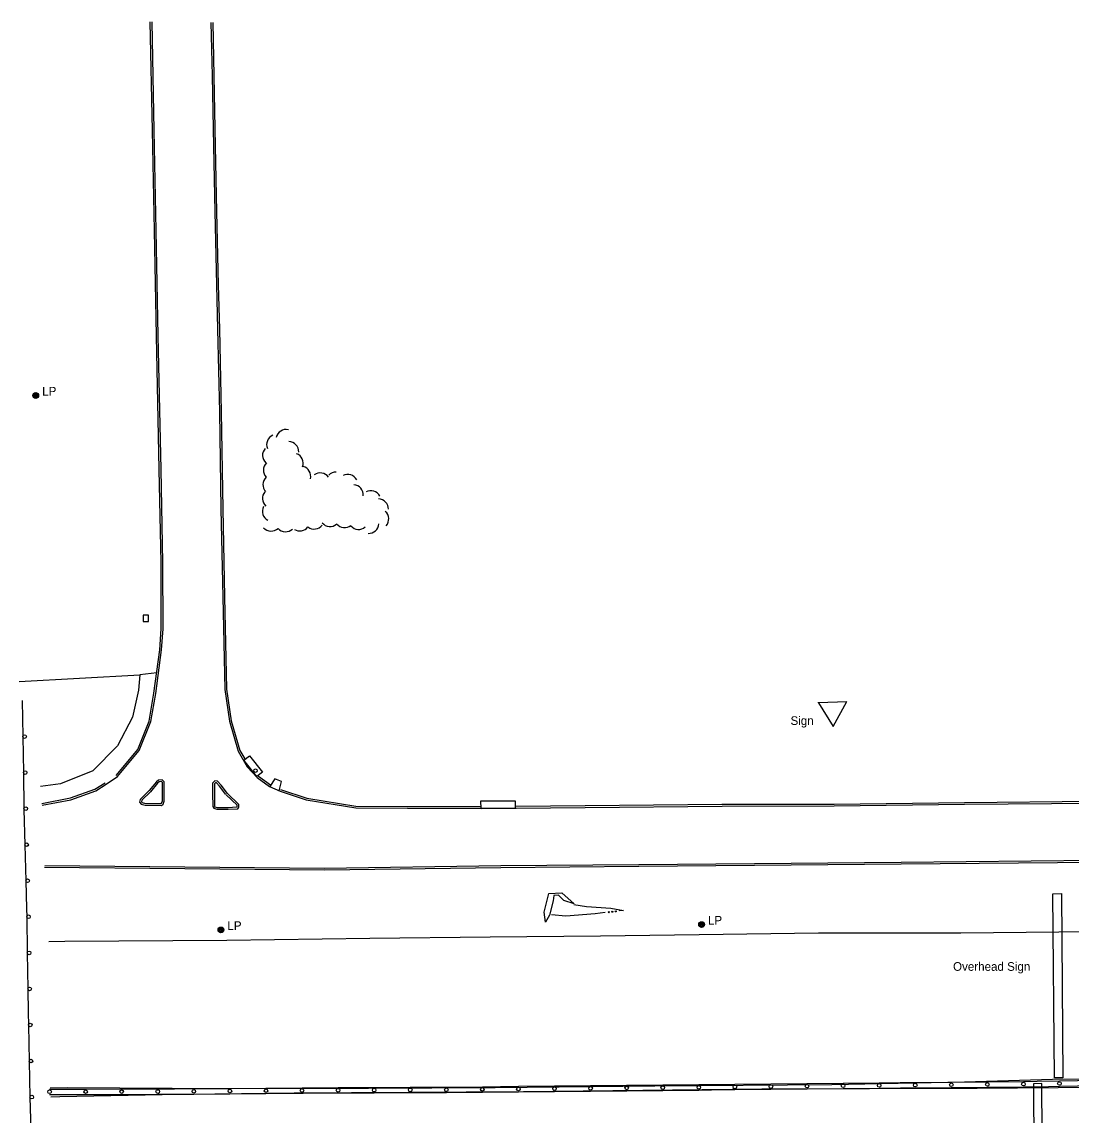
# Model space of a CAD drawing. Extents: x 2402803 to 2427059, y 6985292 to 6997652.
# Drawn here: x 2408135 to 2408717, y 6991323 to 6991929 of the extents above; entities that cross this region are included whole.
import ezdxf

# ---------------------------------------------------------------- set-up
doc = ezdxf.new("R2010")
doc.units = 0
for name, color, linetype in [('p_drainage conc drain', 7, 'Continuous'), ('p_drainage riprap', 7, 'Continuous'), ('p_drainage water', 7, 'Continuous'), ('p_dtm sidewalk', 7, 'Continuous'), ('p_road - paved curb', 7, 'Continuous'), ('p_road bridge end', 7, 'Continuous'), ('p_road conc barrier', 7, 'Continuous'), ('p_road guard rails', 7, 'Continuous'), ('p_structure general', 7, 'Continuous'), ('p_utility manhole', 7, 'Continuous'), ('p_veg woods', 7, 'Continuous')]:
    doc.layers.add(name, color=color, linetype=linetype)

msp = doc.modelspace()

# ---------------------------------------------------------------- linework, layer by layer
at = {"layer": 'p_drainage conc drain'}
msp.add_lwpolyline([(2408429.89, 6991441.38), (2408427.85, 6991433.44), (2408425.68, 6991429.67), (2408425.05, 6991435.11), (2408427.55, 6991445.41), (2408434.84, 6991445.84), (2408441.58, 6991439.67), (2408435.91, 6991441.56)], dxfattribs=at)
at = {"layer": 'p_drainage riprap'}
msp.add_lwpolyline([(2408200.78, 6991566.54), (2408133.88, 6991562.88)], dxfattribs=at)
at = {"layer": 'p_drainage water'}
for points in [[(2408458.69, 6991434.87), (2408453.31, 6991434.2), (2408437, 6991432.98), (2408428.98, 6991433.68)], [(2408441.43, 6991439.45), (2408448.49, 6991438.37), (2408461.92, 6991437.45), (2408468.9, 6991436.13), (2408466.62, 6991435.85)]]:
    msp.add_lwpolyline(points, dxfattribs=at)
for centre in [(2408460.83, 6991435.13), (2408462.73, 6991435.37), (2408464.64, 6991435.6)]:
    msp.add_circle(centre, 0.3, dxfattribs=at)
at = {"layer": 'p_dtm sidewalk'}
for points in [[(2408210.15, 6991567.93), (2408200.79, 6991566.7), (2408200.01, 6991558.25), (2408196.81, 6991543.25), (2408188.46, 6991527.33), (2408174.81, 6991513.43), (2408156.79, 6991506.37), (2408145.77, 6991504.77)], [(2408278.11, 6991502.44), (2408279.38, 6991507.57), (2408275.66, 6991509.02), (2408272.79, 6991504.83)]]:
    msp.add_lwpolyline(points, dxfattribs=at)
at = {"layer": 'p_road - paved curb'}
for points in [[(2408187.68, 6991510.95), (2408199.59, 6991525.3), (2408205.92, 6991541.1), (2408208.63, 6991556.63), (2408211.85, 6991580.64), (2408212.7, 6991592.24), (2408212.57, 6991629), (2408211.53, 6991680.61), (2408210.01, 6991754.68), (2408208.9, 6991813.05), (2408207.81, 6991868.58), (2408206.55, 6991928.8)], [(2408188.45, 6991510.31), (2408200.46, 6991524.78), (2408206.89, 6991540.83), (2408209.62, 6991556.48), (2408212.85, 6991580.54), (2408213.7, 6991592.21), (2408213.57, 6991629.01), (2408212.53, 6991680.63), (2408211.01, 6991754.7), (2408209.9, 6991813.07), (2408208.81, 6991868.6), (2408207.55, 6991928.82)], [(2408240.2, 6991928.43), (2408240.87, 6991898.82), (2408241.56, 6991859.89), (2408242.37, 6991823.49), (2408243.28, 6991783.07), (2408243.92, 6991758.34), (2408244.97, 6991712.52), (2408245.77, 6991658.53), (2408246.74, 6991609.92), (2408247.88, 6991558.63), (2408250.42, 6991540.98), (2408255.39, 6991524.45), (2408260.38, 6991515.75), (2408265.84, 6991509.86), (2408272.63, 6991504.9)], [(2408241.2, 6991928.45), (2408241.87, 6991898.84), (2408242.56, 6991859.91), (2408243.37, 6991823.51), (2408244.28, 6991783.09), (2408244.92, 6991758.36), (2408245.97, 6991712.54), (2408246.77, 6991658.55), (2408247.74, 6991609.94), (2408248.88, 6991558.71), (2408251.4, 6991541.2), (2408256.31, 6991524.85), (2408258.99, 6991520.18)], [(2408146.42, 6991495.43), (2408162.33, 6991498.47), (2408175.9, 6991503.38), (2408181.65, 6991506.9)], [(2408182.17, 6991506.05), (2408188.45, 6991510.31)], [(2408214.33, 6991500.76), (2408214.36, 6991507.44), (2408213.2, 6991508.55), (2408211.11, 6991508.4), (2408209.94, 6991507.4), (2408205.95, 6991502.52)], [(2408213.33, 6991500.76), (2408213.36, 6991507.01), (2408212.83, 6991507.52), (2408211.51, 6991507.43), (2408210.66, 6991506.7), (2408206.72, 6991501.89)], [(2408249.33, 6991500.9), (2408245.81, 6991505.6), (2408243.82, 6991507.83), (2408242.37, 6991507.93), (2408241.12, 6991506.71), (2408241.16, 6991500.95)], [(2408248.53, 6991500.3), (2408245.04, 6991504.97), (2408243.34, 6991506.86), (2408242.75, 6991506.9), (2408242.12, 6991506.29), (2408242.16, 6991500.96)], [(2408266.44, 6991510.69), (2408266.51, 6991510.61), (2408273.22, 6991505.71)], [(2408146.7, 6991494.46), (2408162.6, 6991497.5), (2408176.34, 6991502.47), (2408182.17, 6991506.05)], [(2408205.95, 6991502.52), (2408201.06, 6991497.69), (2408200.58, 6991496.13), (2408201.58, 6991494.99), (2408203.79, 6991494.39), (2408212.82, 6991494.34), (2408213.65, 6991495.02), (2408214.33, 6991496.77), (2408214.33, 6991500.76)], [(2408206.65, 6991501.81), (2408201.94, 6991497.16), (2408201.7, 6991496.37), (2408202.13, 6991495.88), (2408203.93, 6991495.39), (2408212.47, 6991495.34), (2408212.81, 6991495.63), (2408213.33, 6991496.96), (2408213.33, 6991500.76)], [(2408241.16, 6991500.95), (2408241.24, 6991493.77), (2408241.73, 6991492.75), (2408243.44, 6991492.26), (2408249.69, 6991492.17), (2408255.08, 6991492.5), (2408255.74, 6991493.36), (2408255.7, 6991494.84), (2408249.33, 6991500.9)], [(2408242.16, 6991500.96), (2408242.24, 6991494), (2408242.44, 6991493.59), (2408243.59, 6991493.26), (2408249.67, 6991493.17), (2408254.56, 6991493.47), (2408254.73, 6991493.69), (2408254.71, 6991494.4), (2408248.64, 6991500.18)], [(2408272.63, 6991504.9), (2408278.52, 6991502.26)], [(2408278.52, 6991502.26), (2408293.06, 6991497.39), (2408320.48, 6991492.99), (2408349.13, 6991492.77), (2408390.2, 6991492.69), (2408447.71, 6991493.26), (2408523.56, 6991493.99), (2408585.74, 6991494.08), (2408658, 6991495.03), (2408730.37, 6991495.6)], [(2408278.84, 6991503.21), (2408293.3, 6991498.36), (2408320.56, 6991493.99), (2408349.13, 6991493.77), (2408389.59, 6991493.69)], [(2408409.26, 6991493.88), (2408447.7, 6991494.26), (2408523.55, 6991494.99), (2408585.73, 6991495.08), (2408657.99, 6991496.03), (2408730.36, 6991496.6)], [(2408731.11, 6991462.71), (2408622.88, 6991461.72), (2408541.64, 6991461.01), (2408477.45, 6991460.39), (2408400.94, 6991459.75), (2408303.18, 6991458.37), (2408225.77, 6991459.09), (2408147.87, 6991459.9)], [(2408731.1, 6991463.71), (2408622.87, 6991462.72), (2408541.63, 6991462.01), (2408477.44, 6991461.39), (2408400.93, 6991460.75), (2408303.18, 6991459.37), (2408225.78, 6991460.09), (2408148.18, 6991460.9)], [(2408150.27, 6991418.96), (2408159.18, 6991418.98), (2408249.07, 6991419.68), (2408328.23, 6991420.65), (2408395.02, 6991421.51), (2408456.19, 6991422.1), (2408510.99, 6991422.71), (2408577.05, 6991423.72), (2408656.02, 6991423.69), (2408728.35, 6991424.5)], [(2408151.1, 6991337.82), (2408160.84, 6991337.99), (2408247.53, 6991337.27), (2408327.64, 6991337.46), (2408397.84, 6991337.88), (2408486.41, 6991338.88), (2408584.52, 6991339.64), (2408658.07, 6991340.97), (2408706.88, 6991342.54), (2408730.7, 6991342.76)], [(2408151.37, 6991332.8), (2408156.4, 6991332.84), (2408213.22, 6991334.1), (2408286.33, 6991335), (2408413.56, 6991335.77), (2408545.69, 6991337.26), (2408664.97, 6991337.52), (2408732.38, 6991338.13)]]:
    msp.add_lwpolyline(points, dxfattribs=at)
at = {"layer": 'p_road bridge end'}
for points in [[(2408202.7, 6991596.32), (2408205.61, 6991596.34), (2408205.6, 6991599.89), (2408202.69, 6991599.87)], [(2408265.58, 6991510.29), (2408258.42, 6991519.39), (2408261.61, 6991521.9), (2408268.77, 6991512.8)], [(2408408.86, 6991492.71), (2408389.94, 6991492.64), (2408389.93, 6991496.8), (2408408.84, 6991496.85)]]:
    msp.add_lwpolyline(points, close=True, dxfattribs=at)
msp.add_lwpolyline([(2408435.91, 6991441.56), (2408432.94, 6991444.59), (2408430.29, 6991444.31), (2408429.89, 6991441.38)], dxfattribs=at)
at = {"layer": 'p_road conc barrier'}
for p, q in [((2408150.74, 6991337.04), (2408170.74, 6991337.08)), ((2408170.74, 6991337.08), (2408190.74, 6991337.12)), ((2408190.74, 6991337.12), (2408210.74, 6991337.15)), ((2408230.71, 6991337.27), (2408250.71, 6991337.45)), ((2408250.71, 6991337.45), (2408270.71, 6991337.63)), ((2408270.71, 6991337.63), (2408290.7, 6991337.81)), ((2408310.72, 6991337.9), (2408330.71, 6991337.99)), ((2408330.71, 6991337.99), (2408350.71, 6991338.07)), ((2408370.7, 6991338.17), (2408390.69, 6991338.37)), ((2408390.69, 6991338.37), (2408410.69, 6991338.57)), ((2408410.69, 6991338.57), (2408430.69, 6991338.77)), ((2408450.69, 6991338.97), (2408470.69, 6991339.15)), ((2408470.69, 6991339.15), (2408490.69, 6991339.34)), ((2408490.69, 6991339.34), (2408510.69, 6991339.52)), ((2408490.71, 6991336.34), (2408510.71, 6991336.52)), ((2408530.68, 6991339.73), (2408550.68, 6991339.94)), ((2408530.71, 6991336.73), (2408550.71, 6991336.94)), ((2408550.68, 6991339.94), (2408570.67, 6991340.15)), ((2408550.71, 6991336.94), (2408570.71, 6991337.15)), ((2408570.67, 6991340.15), (2408590.67, 6991340.36)), ((2408570.71, 6991337.15), (2408590.7, 6991337.36)), ((2408590.67, 6991340.36), (2408610.67, 6991340.57)), ((2408590.7, 6991337.36), (2408610.7, 6991337.57)), ((2408630.67, 6991340.76), (2408650.67, 6991340.94)), ((2408630.7, 6991337.76), (2408650.7, 6991337.94)), ((2408650.67, 6991340.94), (2408670.67, 6991341.12)), ((2408650.7, 6991337.94), (2408670.7, 6991338.12)), ((2408670.67, 6991341.12), (2408690.67, 6991341.3)), ((2408670.7, 6991338.12), (2408690.7, 6991338.3)), ((2408710.62, 6991341.63), (2408730.6, 6991342.04)), ((2408710.68, 6991338.63), (2408730.66, 6991339.04)), ((2408150.74, 6991334.04), (2408170.74, 6991334.08)), ((2408170.74, 6991334.08), (2408190.74, 6991334.12)), ((2408190.74, 6991334.12), (2408210.74, 6991334.15)), ((2408230.74, 6991334.27), (2408250.74, 6991334.45)), ((2408250.74, 6991334.45), (2408270.73, 6991334.63)), ((2408270.73, 6991334.63), (2408290.73, 6991334.81)), ((2408310.73, 6991334.9), (2408330.73, 6991334.99)), ((2408330.73, 6991334.99), (2408350.73, 6991335.07)), ((2408370.73, 6991335.17), (2408390.72, 6991335.37)), ((2408390.72, 6991335.37), (2408410.72, 6991335.57)), ((2408410.72, 6991335.57), (2408430.72, 6991335.77)), ((2408450.72, 6991335.97), (2408470.72, 6991336.15)), ((2408470.72, 6991336.15), (2408490.71, 6991336.34))]:
    msp.add_line(p, q, dxfattribs=at)
for points in [[(2408210.74, 6991337.15), (2408219.93, 6991337.17), (2408230.71, 6991337.27)], [(2408290.7, 6991337.81), (2408291.36, 6991337.82), (2408310.72, 6991337.9)], [(2408350.71, 6991338.07), (2408368.47, 6991338.15), (2408370.7, 6991338.17)], [(2408430.69, 6991338.77), (2408445.39, 6991338.92), (2408450.69, 6991338.97)], [(2408510.69, 6991339.52), (2408517.78, 6991339.59), (2408530.68, 6991339.73)], [(2408510.71, 6991336.52), (2408517.81, 6991336.59), (2408530.71, 6991336.73)], [(2408610.67, 6991340.57), (2408622.42, 6991340.69), (2408630.67, 6991340.76)], [(2408610.7, 6991337.57), (2408622.45, 6991337.69), (2408630.7, 6991337.76)], [(2408690.67, 6991341.3), (2408698.36, 6991341.37), (2408710.62, 6991341.63)], [(2408690.7, 6991338.3), (2408698.4, 6991338.37), (2408710.68, 6991338.63)], [(2408210.74, 6991334.15), (2408219.95, 6991334.17), (2408230.74, 6991334.27)], [(2408290.73, 6991334.81), (2408291.38, 6991334.82), (2408310.73, 6991334.9)], [(2408350.73, 6991335.07), (2408368.49, 6991335.15), (2408370.73, 6991335.17)], [(2408430.72, 6991335.77), (2408445.42, 6991335.92), (2408450.72, 6991335.97)]]:
    msp.add_lwpolyline(points, dxfattribs=at)
for centre in [(2408150.74, 6991335.54), (2408170.74, 6991335.58), (2408190.74, 6991335.62), (2408210.74, 6991335.65), (2408230.73, 6991335.77), (2408250.72, 6991335.95), (2408270.72, 6991336.13), (2408290.71, 6991336.31), (2408310.72, 6991336.4), (2408330.72, 6991336.49), (2408350.72, 6991336.57), (2408370.71, 6991336.67), (2408390.71, 6991336.87), (2408410.71, 6991337.07), (2408430.7, 6991337.27), (2408450.7, 6991337.47), (2408470.7, 6991337.65), (2408490.7, 6991337.84), (2408510.7, 6991338.02), (2408530.7, 6991338.23), (2408550.69, 6991338.44), (2408570.69, 6991338.65), (2408590.69, 6991338.86), (2408610.69, 6991339.07), (2408630.69, 6991339.26), (2408650.68, 6991339.44), (2408670.68, 6991339.62), (2408690.68, 6991339.8), (2408710.65, 6991340.13)]:
    msp.add_circle(centre, 1, dxfattribs=at)
at = {"layer": 'p_road guard rails'}
for p, q in [((2408135.54, 6991552.49), (2408135.87, 6991532.5)), ((2408135.87, 6991532.5), (2408136.2, 6991512.51)), ((2408136.2, 6991512.51), (2408136.53, 6991492.53)), ((2408137.05, 6991472.54), (2408137.58, 6991452.54)), ((2408138.05, 6991432.55), (2408138.37, 6991412.55)), ((2408138.37, 6991412.55), (2408138.69, 6991392.56)), ((2408139.04, 6991372.56), (2408139.46, 6991352.57)), ((2408139.46, 6991352.57), (2408139.88, 6991332.57))]:
    msp.add_line(p, q, dxfattribs=at)
for points in [[(2408136.53, 6991492.53), (2408136.54, 6991492.08), (2408137.05, 6991472.54)], [(2408137.58, 6991452.54), (2408137.98, 6991437.15), (2408138.05, 6991432.55)], [(2408138.69, 6991392.56), (2408138.9, 6991379.51), (2408139.04, 6991372.56)], [(2408139.88, 6991332.57), (2408140.26, 6991314.23), (2408140.29, 6991312.58)]]:
    msp.add_lwpolyline(points, dxfattribs=at)
for centre in [(2408136.87, 6991532.52), (2408137.2, 6991512.53), (2408137.53, 6991492.54), (2408138.05, 6991472.56), (2408138.58, 6991452.57), (2408139.05, 6991432.57), (2408139.37, 6991412.57), (2408139.69, 6991392.57), (2408140.04, 6991372.58), (2408140.46, 6991352.59), (2408140.88, 6991332.59)]:
    msp.add_circle(centre, 1, dxfattribs=at)
at = {"layer": 'p_structure general'}
for points in [[(2408592.77, 6991551.8), (2408577.12, 6991551.26), (2408577.04, 6991551.58)], [(2408577.12, 6991551.26), (2408585.28, 6991538.13), (2408592.82, 6991551.88)]]:
    msp.add_lwpolyline(points, dxfattribs=at)
for points in [[(2408707.83, 6991343.2), (2408707.04, 6991445.39), (2408711.74, 6991445.43), (2408712.53, 6991343.24)], [(2408701.56, 6991229.99), (2408700.93, 6991340.06), (2408696.27, 6991340.03), (2408696.9, 6991229.96)]]:
    msp.add_lwpolyline(points, close=True, dxfattribs=at)
msp.add_circle((2408264.92, 6991513.6), 1, dxfattribs=at)
at = {"layer": 'p_utility manhole'}
for centre, radius in [((2408143.07, 6991721.62), 1.6), ((2408143.07, 6991721.62), 1.3), ((2408143.07, 6991721.62), 1), ((2408143.07, 6991721.62), 0.539), ((2408143.07, 6991721.62), 0.192), ((2408512.23, 6991428.27), 1.6), ((2408512.23, 6991428.27), 1.3), ((2408512.23, 6991428.27), 1), ((2408512.23, 6991428.27), 0.539), ((2408512.23, 6991428.27), 0.192), ((2408245.77, 6991425.29), 1.6), ((2408245.77, 6991425.29), 1.3), ((2408245.77, 6991425.29), 1), ((2408245.77, 6991425.29), 0.539), ((2408245.77, 6991425.29), 0.192)]:
    msp.add_circle(centre, radius, dxfattribs=at)
at = {"layer": 'p_veg woods'}
for centre, start, end in [((2408281.91, 6991697.16), 77.50073, 167.50073), ((2408276.7, 6991694.36), 112.58517, 202.58517), ((2408283.25, 6991690.39), 358.94989, 88.94989), ((2408274.45, 6991688.42), 136.52312, 226.52312), ((2408285.73, 6991684.07), 339.85073, 69.85073), ((2408274.92, 6991680.23), 133.7461, 223.7461), ((2408289.89, 6991676.77), 345.60383, 75.60383), ((2408274.69, 6991672.2), 133.28561, 223.28561), ((2408300.8, 6991673.08), 35.89808, 125.89808), ((2408309.51, 6991673.49), 89.04418, 135.46157), ((2408316.07, 6991672.21), 27.711, 117.711), ((2408319.06, 6991666.46), 356.16125, 86.16125), ((2408274.39, 6991664.58), 138.73366, 228.73366), ((2408328.89, 6991663.17), 28.39203, 118.39203), ((2408332.97, 6991658.62), 358.98852, 88.98852), ((2408274.37, 6991657.46), 152.81184, 242.81184), ((2408333.14, 6991653.18), 318.39708, 48.39708), ((2408273.6, 6991652.13), 222.4028, 312.4028), ((2408281.6, 6991651.77), 222.4028, 312.4028), ((2408289.5, 6991652.18), 237.6712, 322.67302), ((2408297.42, 6991653.25), 232.67302, 322.67302), ((2408306.28, 6991654.63), 219.54439, 309.54439), ((2408314.34, 6991654.01), 218.30864, 308.30864), ((2408322.1, 6991653.02), 220.91508, 310.91508), ((2408327.66, 6991650.81), 266.99129, 356.99129)]:
    msp.add_arc(centre, 5.65, start, end, dxfattribs=at)

# ---------------------------------------------------------------- texts
at = {"layer": 'p_structure general'}
for s, p in [('Sign', (2408561.55, 6991538.95)), ('Overhead Sign', (2408651.67, 6991402.62))]:
    msp.add_text(s, height=4.8, dxfattribs=at).set_placement(p)
at = {"layer": 'p_utility manhole'}
for p in [(2408143.07, 6991721.62), (2408245.77, 6991425.29), (2408512.23, 6991428.27)]:
    msp.add_text('  LP', height=4.8, dxfattribs=at).set_placement(p)

doc.saveas('drawing.dxf')
